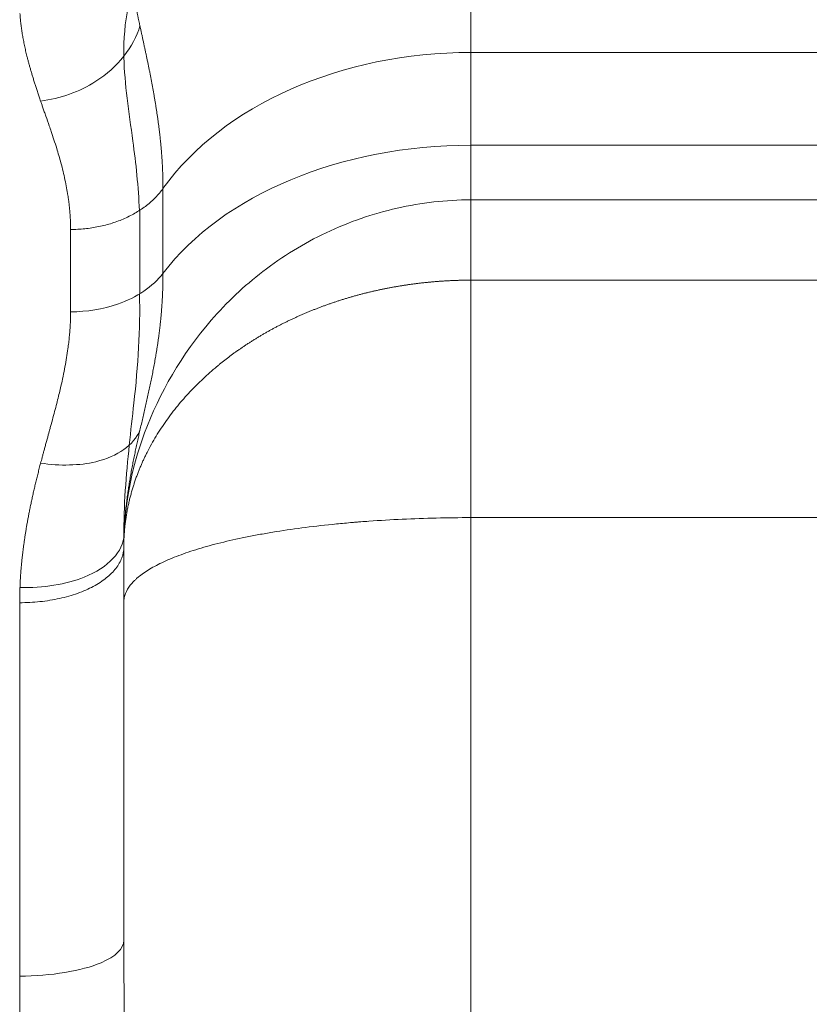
# Model space of a CAD drawing. Header units: millimetres. Extents: x 51337 to 61814, y -21781 to -12277.
# Tile 308 of 378: x 60581 to 60604, y -20690 to -20661. Entities that reach past the tile are written whole.
import ezdxf

# ---------------------------------------------------------------- set-up
doc = ezdxf.new("R2010")
doc.units = ezdxf.units.MM
doc.header["$LTSCALE"] = 0.3175
doc.layers.add('1轮廓实线层', color=7, linetype='Continuous', lineweight=18)

msp = doc.modelspace()

# ---------------------------------------------------------------- linework, layer by layer
at = {"layer": '1轮廓实线层'}
for p, q in [((60594.01597, -20662.19143), (60594.01597, -20658.55065)), ((60725.51597, -20662.19143), (60594.01597, -20662.19143)), ((60594.01597, -20662.19143), (60594.01597, -20664.86302)), ((60594.01597, -20664.86302), (60725.51597, -20664.86302)), ((60594.01597, -20666.43597), (60594.01597, -20664.86302)), ((60585.14477, -20666.11227), (60585.14477, -20668.55369)), ((60725.51597, -20666.43597), (60594.01597, -20666.43597)), ((60584.47658, -20666.73678), (60584.47658, -20669.14033)), ((60582.48341, -20669.6609), (60582.48341, -20667.28853)), ((60725.51597, -20668.74965), (60594.01597, -20668.74965)), ((60594.01597, -20668.74965), (60594.01597, -20675.58813)), ((60594.01597, -20675.58813), (60594.01597, -20739.81429)), ((60725.51597, -20675.58813), (60594.01597, -20675.58813)), ((60581.01597, -20688.79218), (60581.01597, -20678.03931)), ((60584.01597, -20678.00141), (60584.01597, -20687.98057)), ((60584.01597, -20678.01535), (60584.01597, -20687.77008))]:
    msp.add_line(p, q, dxfattribs=at)
for centre, ratio in [((60594.01597, -20669.47299), 0.72815642), ((60594.01597, -20671.71713), 0.68541099)]:
    msp.add_ellipse(centre, major_axis=(10, 0), ratio=ratio, start_param=1.57079633, end_param=2.66186402, dxfattribs=at)
for points, knots in [([(60584.02223, -20658.55065), (60584.02277, -20658.56306), (60584.02384, -20658.58788), (60584.02569, -20658.62518), (60584.0277, -20658.66253), (60584.0299, -20658.69991), (60584.03227, -20658.73734), (60584.03481, -20658.7748), (60584.03752, -20658.8123), (60584.0404, -20658.84984), (60584.04345, -20658.88742), (60584.04665, -20658.92503), (60584.05002, -20658.96268), (60584.05354, -20659.00036), (60584.05721, -20659.03808), (60584.06104, -20659.07583), (60584.06501, -20659.11361), (60584.06913, -20659.15143), (60584.07339, -20659.18927), (60584.07779, -20659.22715), (60584.08232, -20659.26505), (60584.087, -20659.30299), (60584.0918, -20659.34095), (60584.09673, -20659.37894), (60584.1018, -20659.41696), (60584.10698, -20659.455), (60584.11229, -20659.49308), (60584.11771, -20659.53118), (60584.12326, -20659.5693), (60584.12891, -20659.60745), (60584.13468, -20659.64563), (60584.14056, -20659.68383), (60584.14654, -20659.72205), (60584.15263, -20659.7603), (60584.15882, -20659.79857), (60584.16511, -20659.83687), (60584.1715, -20659.87518), (60584.17798, -20659.91352), (60584.18456, -20659.95189), (60584.19122, -20659.99027), (60584.19797, -20660.02868), (60584.20481, -20660.0671), (60584.21172, -20660.10555), (60584.21872, -20660.14402), (60584.2258, -20660.18251), (60584.23296, -20660.22103), (60584.24018, -20660.25956), (60584.24748, -20660.29811), (60584.25485, -20660.33668), (60584.26228, -20660.37528), (60584.26978, -20660.41389), (60584.27735, -20660.45252), (60584.28497, -20660.49117), (60584.29265, -20660.52985), (60584.30039, -20660.56854), (60584.30818, -20660.60725), (60584.31602, -20660.64598), (60584.32391, -20660.68473), (60584.33185, -20660.7235), (60584.33984, -20660.76229), (60584.34787, -20660.80109), (60584.35594, -20660.83992), (60584.36405, -20660.87877), (60584.3722, -20660.91763), (60584.38038, -20660.95652), (60584.3886, -20660.99542), (60584.39685, -20661.03434), (60584.40512, -20661.07328), (60584.41343, -20661.11224), (60584.42176, -20661.15122), (60584.43012, -20661.19022), (60584.43849, -20661.22924), (60584.44689, -20661.26828), (60584.45531, -20661.30734), (60584.46374, -20661.34642), (60584.47219, -20661.38551), (60584.47783, -20661.41159), (60584.48065, -20661.42464)], [0, 0, 0, 0, 0.01376088, 0.02750702, 0.04123852, 0.05495549, 0.06865804, 0.0823463, 0.09602037, 0.10968036, 0.1233264, 0.1369586, 0.15057707, 0.16418193, 0.1777733, 0.1913513, 0.20491606, 0.21846769, 0.23200632, 0.24553206, 0.25904506, 0.27254542, 0.28603329, 0.29950878, 0.31297204, 0.32642319, 0.33986236, 0.35328969, 0.36670532, 0.38010939, 0.39350203, 0.40688338, 0.42025359, 0.4336128, 0.44696115, 0.4602988, 0.47362589, 0.48694258, 0.50024901, 0.51354535, 0.52683174, 0.54010834, 0.55337532, 0.56663284, 0.57988106, 0.59312014, 0.60635026, 0.61957158, 0.63278428, 0.64598852, 0.65918449, 0.67237236, 0.68555231, 0.69872453, 0.71188919, 0.72504648, 0.73819659, 0.75133972, 0.76447604, 0.77760577, 0.79072908, 0.8038462, 0.8169573, 0.8300626, 0.84316231, 0.85625662, 0.86934576, 0.88242992, 0.89550934, 0.90858421, 0.92165477, 0.93472124, 0.94778383, 0.96084277, 0.97389829, 0.98695062, 1, 1, 1, 1]), ([(60584.01997, -20662.29582), (60584.01015, -20661.80673), (60584.04353, -20661.33416), (60584.18364, -20660.73439), (60584.22564, -20660.59026), (60584.27571, -20660.44867)], [0, 0, 0, 0, 0.75585875, 0.75585875, 1, 1, 1, 1]), ([(60581.62005, -20663.5922), (60581.613, -20663.57162), (60581.59896, -20663.53067), (60581.57826, -20663.46969), (60581.55796, -20663.40942), (60581.53807, -20663.34987), (60581.5186, -20663.29102), (60581.49953, -20663.23287), (60581.48087, -20663.17542), (60581.46262, -20663.11867), (60581.44478, -20663.06261), (60581.42735, -20663.00724), (60581.41033, -20662.95256), (60581.39372, -20662.89855), (60581.37752, -20662.84523), (60581.36173, -20662.79257), (60581.34635, -20662.74059), (60581.33138, -20662.68928), (60581.31682, -20662.63862), (60581.30267, -20662.58863), (60581.28893, -20662.53929), (60581.2756, -20662.49061), (60581.26268, -20662.44258), (60581.25016, -20662.39519), (60581.23806, -20662.34845), (60581.2235, -20662.29101), (60581.20675, -20662.22299), (60581.18815, -20662.14451), (60581.17052, -20662.06694), (60581.15383, -20661.99025), (60581.13811, -20661.91444), (60581.12334, -20661.8395), (60581.10952, -20661.76544), (60581.09667, -20661.69224), (60581.08476, -20661.6199), (60581.07382, -20661.54841), (60581.06383, -20661.47777), (60581.05479, -20661.40797), (60581.04672, -20661.339), (60581.03959, -20661.27086), (60581.03344, -20661.20355), (60581.02818, -20661.13703), (60581.02546, -20661.09307), (60581.0241, -20661.07119)], [0, 0, 0, 0, 0.02346026, 0.04669315, 0.06969876, 0.09247719, 0.11502855, 0.13735294, 0.15945047, 0.18132127, 0.20296544, 0.22438311, 0.2455744, 0.26653945, 0.28727838, 0.30779133, 0.32807845, 0.34813988, 0.36797578, 0.38758631, 0.40697162, 0.42613189, 0.44506729, 0.463778, 0.48226421, 0.50052611, 0.53203236, 0.56326715, 0.59423155, 0.62492662, 0.65535347, 0.68551323, 0.71540708, 0.7450362, 0.77440182, 0.80350522, 0.83234768, 0.86093053, 0.88925515, 0.91732294, 0.94513535, 0.97269386, 1, 1, 1, 1]), ([(60584.48065, -20661.42464), (60584.30501, -20662.03444), (60583.49046, -20663.05707), (60582.18075, -20663.52488), (60581.62005, -20663.5922)], [0, 0, 0, 0, 0.57142857, 1, 1, 1, 1]), ([(60584.48065, -20661.42464), (60584.48799, -20661.45854), (60584.50266, -20661.52629), (60584.52474, -20661.62807), (60584.5468, -20661.72987), (60584.56884, -20661.83171), (60584.59082, -20661.93359), (60584.6127, -20662.03552), (60584.63447, -20662.1375), (60584.65609, -20662.23954), (60584.67753, -20662.34164), (60584.69878, -20662.44381), (60584.7198, -20662.54606), (60584.74058, -20662.64839), (60584.76108, -20662.7508), (60584.78129, -20662.8533), (60584.80117, -20662.95589), (60584.82072, -20663.05858), (60584.83991, -20663.16136), (60584.85871, -20663.26425), (60584.87712, -20663.36724), (60584.8951, -20663.47034), (60584.91265, -20663.57355), (60584.93004, -20663.67865), (60584.94719, -20663.78545), (60584.96403, -20663.89379), (60584.98022, -20664.00175), (60584.99573, -20664.10933), (60585.01057, -20664.21658), (60585.02469, -20664.32351), (60585.0381, -20664.43015), (60585.05077, -20664.53652), (60585.06269, -20664.64264), (60585.07384, -20664.74854), (60585.08422, -20664.85422), (60585.09381, -20664.95972), (60585.1026, -20665.06505), (60585.11058, -20665.17022), (60585.11775, -20665.27527), (60585.12409, -20665.38019), (60585.1296, -20665.48501), (60585.13427, -20665.58974), (60585.1381, -20665.69439), (60585.14108, -20665.79898), (60585.1432, -20665.90352), (60585.14453, -20666.00804), (60585.14469, -20666.07749), (60585.14477, -20666.11227)], [0, 0, 0, 0, 0.02167755, 0.04332609, 0.06494855, 0.08654791, 0.10812725, 0.12968972, 0.15123854, 0.17277699, 0.19430845, 0.21583635, 0.23736419, 0.25889556, 0.28043409, 0.3019835, 0.32354756, 0.34513013, 0.3667351, 0.38836645, 0.41002821, 0.43172446, 0.45345936, 0.47523711, 0.49818892, 0.52108267, 0.54392455, 0.56672084, 0.5894779, 0.61220215, 0.6349001, 0.6575783, 0.68024337, 0.70290199, 0.72556091, 0.7482269, 0.7709068, 0.79360749, 0.81633588, 0.83909892, 0.8619036, 0.88475692, 0.90766592, 0.93063765, 0.95367919, 0.97679761, 1, 1, 1, 1]), ([(60584.46538, -20666.74399), (60584.43815, -20666.0569), (60584.36416, -20665.38998), (60584.16308, -20663.90565), (60584.03645, -20663.09993), (60584.01796, -20662.32275), (60584.01771, -20662.31085), (60584.01748, -20662.29896)], [0, 0, 0, 0, 0.43179574, 0.43179574, 0.99129526, 0.99129526, 1, 1, 1, 1]), ([(60582.48341, -20667.28853), (60582.48339, -20667.27646), (60582.48334, -20667.25228), (60582.48299, -20667.21598), (60582.48241, -20667.17957), (60582.48161, -20667.14306), (60582.48057, -20667.10643), (60582.4793, -20667.0697), (60582.47781, -20667.03285), (60582.47608, -20666.99591), (60582.47412, -20666.95885), (60582.47193, -20666.92169), (60582.46951, -20666.88443), (60582.46687, -20666.84705), (60582.46399, -20666.80958), (60582.46088, -20666.772), (60582.45754, -20666.73432), (60582.45397, -20666.69653), (60582.45017, -20666.65865), (60582.44614, -20666.62066), (60582.44188, -20666.58257), (60582.43739, -20666.54437), (60582.43267, -20666.50608), (60582.42772, -20666.46769), (60582.42254, -20666.4292), (60582.41713, -20666.39061), (60582.41148, -20666.35193), (60582.39613, -20666.25053), (60582.36778, -20666.0843), (60582.32113, -20665.85196), (60582.26629, -20665.61311), (60582.1889, -20665.31157), (60582.07567, -20664.92619), (60581.96019, -20664.5725), (60581.85423, -20664.26434), (60581.78826, -20664.07484), (60581.72746, -20663.90125), (60581.68731, -20663.78626), (60581.65194, -20663.68471), (60581.63019, -20663.62159), (60581.62005, -20663.5922)], [0, 0, 0, 0, 0.00912059, 0.01827833, 0.02747338, 0.03670591, 0.04597608, 0.05528407, 0.06463003, 0.07401412, 0.08343651, 0.09289734, 0.10239678, 0.11193498, 0.12151208, 0.13112824, 0.1407836, 0.15047831, 0.16021251, 0.16998635, 0.17979997, 0.18965349, 0.19954707, 0.20948083, 0.21945491, 0.22946944, 0.23952456, 0.24962038, 0.3086545, 0.37001903, 0.43373427, 0.49981838, 0.61384914, 0.74998421, 0.79559706, 0.8749871, 0.9118883, 0.94502413, 0.97439466, 1, 1, 1, 1]), ([(60585.14477, -20666.11227), (60585.08183, -20666.20037), (60585.01062, -20666.28534), (60584.85299, -20666.44744), (60584.76658, -20666.52457), (60584.58016, -20666.66955), (60584.48014, -20666.73741), (60584.26838, -20666.8626), (60584.15662, -20666.91992), (60583.92345, -20667.02298), (60583.80203, -20667.06871), (60583.55178, -20667.14773), (60583.42294, -20667.18101), (60583.16026, -20667.23452), (60583.02641, -20667.25474), (60582.75618, -20667.28174), (60582.61979, -20667.28853), (60582.48341, -20667.28853)], [0, 0, 0, 0, 0.125, 0.125, 0.25, 0.25, 0.375, 0.375, 0.5, 0.5, 0.625, 0.625, 0.75, 0.75, 0.875, 0.875, 1, 1, 1, 1]), ([(60594.01597, -20666.43597), (60593.29264, -20666.4389), (60591.87728, -20666.59752), (60589.81761, -20667.30717), (60587.9953, -20668.43207), (60586.03047, -20670.28244), (60584.42139, -20673.08177), (60584.01823, -20675.30452), (60584.01597, -20676.43597)], [0, 0, 0, 0, 0.13308741, 0.26714411, 0.3994373, 0.52768785, 0.77037371, 1, 1, 1, 1]), ([(60594.01597, -20666.43594), (60594.01597, -20666.43599), (60594.01597, -20666.4491), (60594.01597, -20666.50142), (60594.01597, -20666.54061), (60594.01597, -20666.64443), (60594.01597, -20666.70906), (60594.01597, -20666.86275), (60594.01597, -20666.95181), (60594.01597, -20667.15296), (60594.01597, -20667.26504), (60594.01597, -20667.51047), (60594.01597, -20667.64382), (60594.01597, -20667.92969), (60594.01597, -20668.08221), (60594.01597, -20668.40402), (60594.01597, -20668.57331), (60594.01597, -20668.74965)], [0, 0, 0, 0, 0.125, 0.125, 0.25, 0.25, 0.375, 0.375, 0.5, 0.5, 0.625, 0.625, 0.75, 0.75, 0.875, 0.875, 1, 1, 1, 1]), ([(60585.14477, -20668.55369), (60584.85702, -20668.93279), (60584.04269, -20669.48327), (60582.95101, -20669.6609), (60582.48341, -20669.6609)], [0, 0, 0, 0, 0.57142857, 1, 1, 1, 1]), ([(60594.01597, -20668.74965), (60593.99963, -20668.74967), (60593.96693, -20668.74971), (60593.91787, -20668.75), (60593.86879, -20668.75048), (60593.81969, -20668.75115), (60593.77056, -20668.75202), (60593.72142, -20668.75307), (60593.67226, -20668.75432), (60593.62309, -20668.75576), (60593.57389, -20668.7574), (60593.52469, -20668.75922), (60593.47547, -20668.76124), (60593.42624, -20668.76346), (60593.377, -20668.76587), (60593.32775, -20668.76847), (60593.2785, -20668.77126), (60593.22923, -20668.77425), (60593.17996, -20668.77743), (60593.13069, -20668.78081), (60593.08141, -20668.78438), (60593.03214, -20668.78815), (60592.98286, -20668.79211), (60592.93358, -20668.79626), (60592.8843, -20668.80061), (60592.83503, -20668.80515), (60592.78576, -20668.80989), (60592.7365, -20668.81483), (60592.68725, -20668.81996), (60592.638, -20668.82528), (60592.58876, -20668.8308), (60592.53954, -20668.83652), (60592.49032, -20668.84243), (60592.44112, -20668.84853), (60592.39193, -20668.85484), (60592.34276, -20668.86133), (60592.29361, -20668.86803), (60592.24447, -20668.87491), (60592.19536, -20668.882), (60592.14626, -20668.88928), (60592.09719, -20668.89675), (60592.04815, -20668.90443), (60591.99912, -20668.91229), (60591.95012, -20668.92036), (60591.90116, -20668.92861), (60591.85222, -20668.93707), (60591.8033, -20668.94572), (60591.75443, -20668.95457), (60591.70558, -20668.96361), (60591.65677, -20668.97285), (60591.60799, -20668.98228), (60591.55925, -20668.99191), (60591.51055, -20669.00174), (60591.46189, -20669.01176), (60591.41327, -20669.02197), (60591.36469, -20669.03239), (60591.31615, -20669.04299), (60591.26766, -20669.0538), (60591.21921, -20669.0648), (60591.17082, -20669.07599), (60591.12247, -20669.08738), (60591.07417, -20669.09896), (60591.02592, -20669.11074), (60590.97772, -20669.12272), (60590.92958, -20669.13489), (60590.8815, -20669.14725), (60590.83347, -20669.15981), (60590.7855, -20669.17257), (60590.73759, -20669.18552), (60590.68974, -20669.19866), (60590.64195, -20669.212), (60590.59422, -20669.22553), (60590.54656, -20669.23926), (60590.49897, -20669.25318), (60590.45144, -20669.26729), (60590.40399, -20669.2816), (60590.3566, -20669.2961), (60590.30929, -20669.31079), (60590.26204, -20669.32568), (60590.21488, -20669.34076), (60590.16778, -20669.35604), (60590.12077, -20669.3715), (60590.07383, -20669.38716), (60590.02698, -20669.40301), (60589.9802, -20669.41906), (60589.93351, -20669.43529), (60589.8869, -20669.45172), (60589.84038, -20669.46834), (60589.79394, -20669.48515), (60589.7476, -20669.50215), (60589.70134, -20669.51934), (60589.65517, -20669.53672), (60589.60909, -20669.5543), (60589.56311, -20669.57206), (60589.51723, -20669.59001), (60589.47144, -20669.60816), (60589.42574, -20669.62649), (60589.38015, -20669.64501), (60589.33466, -20669.66372), (60589.28927, -20669.68262), (60589.24398, -20669.70171), (60589.1988, -20669.72098), (60589.15372, -20669.74045), (60589.10875, -20669.7601), (60589.06389, -20669.77994), (60589.01914, -20669.79996), (60588.9745, -20669.82017), (60588.92998, -20669.84057), (60588.88557, -20669.86116), (60588.84127, -20669.88193), (60588.79709, -20669.90288), (60588.75303, -20669.92402), (60588.70909, -20669.94535), (60588.66527, -20669.96686), (60588.62158, -20669.98855), (60588.578, -20670.01043), (60588.53456, -20670.03249), (60588.49124, -20670.05473), (60588.44805, -20670.07715), (60588.40498, -20670.09976), (60588.36205, -20670.12255), (60588.31925, -20670.14552), (60588.27659, -20670.16867), (60588.23406, -20670.19201), (60588.19166, -20670.21552), (60588.14941, -20670.23921), (60588.10729, -20670.26308), (60588.06531, -20670.28713), (60588.02348, -20670.31136), (60587.98179, -20670.33577), (60587.94024, -20670.36036), (60587.89884, -20670.38512), (60587.85759, -20670.41006), (60587.81648, -20670.43517), (60587.77553, -20670.46046), (60587.73472, -20670.48593), (60587.69407, -20670.51157), (60587.65358, -20670.53739), (60587.61324, -20670.56338), (60587.57305, -20670.58954), (60587.53303, -20670.61588), (60587.49316, -20670.64239), (60587.45346, -20670.66907), (60587.41392, -20670.69593), (60587.37454, -20670.72295), (60587.33532, -20670.75014), (60587.29627, -20670.77751), (60587.25739, -20670.80504), (60587.21868, -20670.83275), (60587.18014, -20670.86062), (60587.14177, -20670.88866), (60587.10358, -20670.91687), (60587.06556, -20670.94524), (60587.02771, -20670.97378), (60586.99004, -20671.00249), (60586.95255, -20671.03136), (60586.91524, -20671.06039), (60586.87811, -20671.08959), (60586.84116, -20671.11895), (60586.8044, -20671.14848), (60586.76782, -20671.17817), (60586.73143, -20671.20802), (60586.57008, -20671.34176), (60586.29061, -20671.58903), (60585.91376, -20671.9657), (60585.56019, -20672.36759), (60585.23346, -20672.79401), (60584.93722, -20673.24406), (60584.75583, -20673.5712), (60584.66045, -20673.76224), (60584.63706, -20673.81004), (60584.61388, -20673.85837), (60584.59093, -20673.90726), (60584.56821, -20673.95669), (60584.54575, -20674.00667), (60584.52354, -20674.0572), (60584.50161, -20674.10827), (60584.47997, -20674.15988), (60584.45863, -20674.21204), (60584.4376, -20674.26474), (60584.41691, -20674.31798), (60584.39656, -20674.37176), (60584.37656, -20674.42608), (60584.35694, -20674.48094), (60584.3377, -20674.53634), (60584.31887, -20674.59227), (60584.30044, -20674.64873), (60584.28245, -20674.70573), (60584.2649, -20674.76326), (60584.24782, -20674.82131), (60584.2312, -20674.87989), (60584.21508, -20674.939), (60584.19946, -20674.99862), (60584.18436, -20675.05877), (60584.1698, -20675.11943), (60584.15578, -20675.1806), (60584.14234, -20675.24229), (60584.12948, -20675.30449), (60584.11721, -20675.36719), (60584.10556, -20675.43039), (60584.09455, -20675.49409), (60584.08418, -20675.55829), (60584.07447, -20675.62298), (60584.06545, -20675.68816), (60584.05712, -20675.75382), (60584.0495, -20675.81996), (60584.04261, -20675.88658), (60584.03648, -20675.95367), (60584.0311, -20676.02123), (60584.0265, -20676.08925), (60584.02271, -20676.15772), (60584.01972, -20676.22666), (60584.01758, -20676.29604), (60584.01623, -20676.36586), (60584.01606, -20676.41255), (60584.01597, -20676.43597)], [0, 0, 0, 0, 0.00305796, 0.00611748, 0.00917855, 0.01224118, 0.01530539, 0.01837118, 0.02143855, 0.02450751, 0.02757807, 0.03065024, 0.03372402, 0.03679942, 0.03987644, 0.0429551, 0.0460354, 0.04911734, 0.05220094, 0.0552862, 0.05837312, 0.06146172, 0.064552, 0.06764396, 0.07073762, 0.07383298, 0.07693004, 0.08002882, 0.08312932, 0.08623154, 0.0893355, 0.0924412, 0.09554864, 0.09865784, 0.10176879, 0.10488151, 0.107996, 0.11111228, 0.11423033, 0.11735018, 0.12047182, 0.12359527, 0.12672053, 0.1298476, 0.1329765, 0.13610722, 0.13923978, 0.14237419, 0.14551043, 0.14864854, 0.1517885, 0.15493033, 0.15807403, 0.16121961, 0.16436707, 0.16751642, 0.17066767, 0.17382082, 0.17697588, 0.18013285, 0.18329174, 0.18645255, 0.1896153, 0.19277999, 0.19594661, 0.19911519, 0.20228572, 0.20545821, 0.20863266, 0.21180909, 0.21498749, 0.21816788, 0.22135025, 0.22453462, 0.22772098, 0.23090935, 0.23409973, 0.23729213, 0.24048654, 0.24368298, 0.24688146, 0.25008196, 0.25328451, 0.25648911, 0.25969576, 0.26290447, 0.26611523, 0.26932807, 0.27254298, 0.27575996, 0.27897903, 0.28220018, 0.28542343, 0.28864877, 0.29187622, 0.29510577, 0.29833743, 0.30157121, 0.30480711, 0.30804514, 0.3112853, 0.31452759, 0.31777202, 0.3210186, 0.32426732, 0.3275182, 0.33077123, 0.33402643, 0.33728379, 0.34054332, 0.34380503, 0.34706892, 0.35033499, 0.35360325, 0.3568737, 0.36014635, 0.36342119, 0.36669824, 0.3699775, 0.37325897, 0.37654266, 0.37982856, 0.38311669, 0.38640705, 0.38969964, 0.39299446, 0.39629152, 0.39959083, 0.40289238, 0.40619618, 0.40950224, 0.41281055, 0.41612112, 0.41943395, 0.42274906, 0.42606643, 0.42938608, 0.43270801, 0.43603221, 0.4393587, 0.44268748, 0.44601855, 0.44935191, 0.45268757, 0.45602553, 0.45936579, 0.46270835, 0.46605323, 0.46940041, 0.47274992, 0.47610173, 0.47945587, 0.48281233, 0.48617112, 0.48953223, 0.49289568, 0.49626146, 0.49962957, 0.50300003, 0.50637282, 0.50974796, 0.51312545, 0.51650528, 0.55493404, 0.59433759, 0.63471683, 0.67607175, 0.71840151, 0.76170449, 0.7659824, 0.77030057, 0.77465901, 0.7790577, 0.78349663, 0.7879758, 0.79249519, 0.79705479, 0.8016546, 0.8062946, 0.81097478, 0.81569514, 0.82045566, 0.82525633, 0.83009714, 0.83497807, 0.83989912, 0.84486028, 0.84986152, 0.85490285, 0.85998424, 0.86510568, 0.87026717, 0.87546868, 0.8807102, 0.88599173, 0.89131324, 0.89667472, 0.90207616, 0.90751755, 0.91299886, 0.91852009, 0.92408123, 0.92968224, 0.93532313, 0.94100387, 0.94672446, 0.95248487, 0.95828509, 0.9641251, 0.9700049, 0.97592445, 0.98188376, 0.9878828, 0.99392155, 1, 1, 1, 1]), ([(60585.14477, -20668.55369), (60585.14475, -20668.57217), (60585.14471, -20668.60907), (60585.14438, -20668.66425), (60585.14385, -20668.71924), (60585.1431, -20668.77404), (60585.14214, -20668.82864), (60585.14097, -20668.88306), (60585.13958, -20668.93731), (60585.13798, -20668.99138), (60585.13617, -20669.04529), (60585.13415, -20669.09904), (60585.13192, -20669.15264), (60585.12948, -20669.20608), (60585.12683, -20669.25938), (60585.12397, -20669.31254), (60585.1209, -20669.36557), (60585.11762, -20669.41847), (60585.11414, -20669.47125), (60585.11046, -20669.52391), (60585.10656, -20669.57645), (60585.10247, -20669.62889), (60585.09817, -20669.68122), (60585.09368, -20669.73346), (60585.08898, -20669.7856), (60585.08408, -20669.83766), (60585.07899, -20669.88963), (60585.0737, -20669.94152), (60585.06822, -20669.99334), (60585.06254, -20670.04509), (60585.05667, -20670.09678), (60585.05062, -20670.1484), (60585.04437, -20670.19997), (60585.03794, -20670.25149), (60585.03133, -20670.30296), (60585.02453, -20670.35439), (60585.01756, -20670.40578), (60585.0104, -20670.45714), (60585.00307, -20670.50846), (60584.99557, -20670.55977), (60584.98789, -20670.61105), (60584.98004, -20670.66231), (60584.97203, -20670.71357), (60584.96385, -20670.76481), (60584.95551, -20670.81605), (60584.94701, -20670.86729), (60584.93835, -20670.91853), (60584.92227, -20671.01203), (60584.89812, -20671.14729), (60584.86491, -20671.32377), (60584.83035, -20671.4993), (60584.79455, -20671.67412), (60584.75763, -20671.84847), (60584.71974, -20672.02255), (60584.68101, -20672.19661), (60584.64161, -20672.37083), (60584.60169, -20672.54543), (60584.56143, -20672.72063), (60584.52097, -20672.89654), (60584.4941, -20673.01443), (60584.48065, -20673.07344)], [0, 0, 0, 0, 0.01161638, 0.02321077, 0.03478407, 0.04633717, 0.05787094, 0.06938628, 0.08088408, 0.09236521, 0.10383056, 0.11528102, 0.12671746, 0.13814077, 0.14955183, 0.16095152, 0.1723407, 0.18372026, 0.19509107, 0.206454, 0.21780991, 0.22915968, 0.24050417, 0.25184424, 0.26318075, 0.27451455, 0.2858465, 0.29717745, 0.30850825, 0.31983974, 0.33117277, 0.34250816, 0.35384676, 0.36518939, 0.37653688, 0.38789006, 0.39924974, 0.41061674, 0.42199187, 0.43337594, 0.44476974, 0.45617407, 0.46758974, 0.47901751, 0.49045819, 0.50191254, 0.51338135, 0.52486537, 0.5647743, 0.60454701, 0.6442088, 0.68378433, 0.72329753, 0.76277165, 0.80222916, 0.8416918, 0.88118048, 0.92071534, 0.96031569, 1, 1, 1, 1]), ([(60584.1733, -20673.49979), (60584.2164, -20673.09157), (60584.2631, -20672.68849), (60584.42364, -20671.20491), (60584.49775, -20670.15665), (60584.46831, -20669.14536)], [0, 0, 0, 0, 0.26809126, 0.26809126, 1, 1, 1, 1]), ([(60581.62005, -20674.01671), (60581.62663, -20673.9917), (60581.64046, -20673.93917), (60581.6624, -20673.85678), (60581.68647, -20673.76702), (60581.71268, -20673.66994), (60581.74103, -20673.56558), (60581.78376, -20673.40929), (60581.834, -20673.22637), (60581.88474, -20673.04178), (60581.93553, -20672.85674), (60581.99012, -20672.65453), (60582.05237, -20672.41881), (60582.10851, -20672.19997), (60582.1586, -20671.99782), (60582.21185, -20671.77307), (60582.2668, -20671.52379), (60582.32172, -20671.24816), (60582.36841, -20670.98299), (60582.39888, -20670.78109), (60582.41769, -20670.639), (60582.42821, -20670.55341), (60582.43781, -20670.46857), (60582.4465, -20670.38449), (60582.45428, -20670.30115), (60582.46114, -20670.21856), (60582.46709, -20670.13672), (60582.47212, -20670.05561), (60582.47623, -20669.97524), (60582.47944, -20669.8956), (60582.48172, -20669.8167), (60582.48314, -20669.73851), (60582.48332, -20669.6867), (60582.48341, -20669.6609)], [0, 0, 0, 0, 0.0166586, 0.03498971, 0.05499337, 0.07666961, 0.10001844, 0.12503989, 0.18178384, 0.22346464, 0.2500823, 0.30746786, 0.36116062, 0.41116248, 0.45747581, 0.50010357, 0.56597879, 0.62961073, 0.69101846, 0.75022318, 0.77032905, 0.79028214, 0.81008349, 0.82973417, 0.84923528, 0.86858794, 0.88779331, 0.90685255, 0.92576687, 0.94453751, 0.96316571, 0.98165277, 1, 1, 1, 1]), ([(60581.62005, -20674.01671), (60582.18075, -20674.10486), (60583.49046, -20674.07361), (60584.30501, -20673.4954), (60584.48065, -20673.07344)], [0, 0, 0, 0, 0.42857143, 1, 1, 1, 1]), ([(60584.48065, -20673.07344), (60584.47461, -20673.10007), (60584.46252, -20673.15335), (60584.44448, -20673.23349), (60584.42651, -20673.31384), (60584.40866, -20673.39443), (60584.39093, -20673.47526), (60584.37334, -20673.55636), (60584.35591, -20673.63773), (60584.33866, -20673.71941), (60584.32162, -20673.80139), (60584.30479, -20673.8837), (60584.28821, -20673.96635), (60584.27189, -20674.04935), (60584.25586, -20674.13271), (60584.24013, -20674.21646), (60584.22473, -20674.3006), (60584.20968, -20674.38514), (60584.19501, -20674.4701), (60584.18072, -20674.55549), (60584.16686, -20674.64132), (60584.15344, -20674.7276), (60584.14049, -20674.81434), (60584.12802, -20674.90156), (60584.11607, -20674.98926), (60584.10466, -20675.07745), (60584.09381, -20675.16614), (60584.08356, -20675.25534), (60584.07392, -20675.34506), (60584.06491, -20675.43531), (60584.05658, -20675.52609), (60584.04894, -20675.61741), (60584.04202, -20675.70928), (60584.03584, -20675.8017), (60584.03046, -20675.89469), (60584.02581, -20675.98822), (60584.02342, -20676.05094), (60584.02223, -20676.08234)], [0, 0, 0, 0, 0.02796661, 0.055948, 0.08394644, 0.11196413, 0.14000321, 0.1680658, 0.19615394, 0.22426967, 0.25241493, 0.28059166, 0.30880172, 0.33704694, 0.36532911, 0.39364997, 0.42201122, 0.45041452, 0.47886148, 0.50735368, 0.53589265, 0.5644799, 0.59311689, 0.62180504, 0.65054574, 0.67934036, 0.70819023, 0.73709664, 0.76606086, 0.79508413, 0.82416768, 0.85331269, 0.88252033, 0.91179176, 0.9411281, 0.97053048, 1, 1, 1, 1]), ([(60581.0241, -20677.60318), (60581.02474, -20677.58677), (60581.02601, -20677.5539), (60581.02819, -20677.50452), (60581.03058, -20677.45496), (60581.0332, -20677.40521), (60581.03605, -20677.35529), (60581.03912, -20677.30519), (60581.04242, -20677.25491), (60581.04595, -20677.20445), (60581.0497, -20677.15382), (60581.05367, -20677.103), (60581.05787, -20677.05201), (60581.0623, -20677.00084), (60581.06695, -20676.9495), (60581.07183, -20676.89798), (60581.07693, -20676.84628), (60581.08226, -20676.79442), (60581.08782, -20676.74237), (60581.0936, -20676.69016), (60581.0996, -20676.63777), (60581.10584, -20676.58521), (60581.11229, -20676.53248), (60581.11898, -20676.47958), (60581.12588, -20676.4265), (60581.13302, -20676.37326), (60581.14038, -20676.31985), (60581.14796, -20676.26627), (60581.15577, -20676.21252), (60581.16381, -20676.15861), (60581.17207, -20676.10452), (60581.18056, -20676.05027), (60581.18927, -20675.99586), (60581.19821, -20675.94128), (60581.20738, -20675.88653), (60581.21677, -20675.83162), (60581.23024, -20675.75443), (60581.24832, -20675.65424), (60581.27164, -20675.53041), (60581.29634, -20675.40421), (60581.32245, -20675.27566), (60581.34995, -20675.14478), (60581.37884, -20675.01157), (60581.40913, -20674.87606), (60581.44081, -20674.73827), (60581.47389, -20674.59821), (60581.50837, -20674.45591), (60581.54425, -20674.31139), (60581.58148, -20674.16463), (60581.60712, -20674.06631), (60581.62005, -20674.01671)], [0, 0, 0, 0, 0.01322702, 0.02651367, 0.03986013, 0.05326657, 0.06673316, 0.08026008, 0.09384749, 0.10749557, 0.12120448, 0.13497438, 0.14880543, 0.1626978, 0.17665163, 0.19066708, 0.20474431, 0.21888346, 0.23308468, 0.24734813, 0.26167394, 0.27606225, 0.29051322, 0.30502697, 0.31960364, 0.33424338, 0.3489463, 0.36371256, 0.37854227, 0.39343556, 0.40839256, 0.4234134, 0.4384982, 0.45364708, 0.46886017, 0.48413758, 0.49947943, 0.53337775, 0.56803958, 0.60346609, 0.63965838, 0.67661748, 0.71434434, 0.75283988, 0.79210496, 0.83214037, 0.87294689, 0.91452522, 0.95687604, 1, 1, 1, 1]), ([(60594.01597, -20675.58813), (60593.68092, -20675.58813), (60593.34881, -20675.59205), (60592.69029, -20675.60745), (60592.36388, -20675.61894), (60591.7167, -20675.64945), (60591.39593, -20675.66847), (60590.99859, -20675.69708), (60590.9193, -20675.70305), (60590.80064, -20675.71236), (60590.76111, -20675.71553), (60590.68233, -20675.72198), (60590.48605, -20675.73836), (60590.29302, -20675.75611), (60589.83589, -20675.80124), (60589.53929, -20675.83474), (60588.96205, -20675.90847), (60588.68141, -20675.94869), (60588.27255, -20676.01418), (60588.13828, -20676.03687), (60587.93995, -20676.07222), (60587.87427, -20676.08424), (60587.74458, -20676.1086), (60587.68051, -20676.12095), (60587.36409, -20676.18355), (60587.12332, -20676.23632), (60586.66575, -20676.34715), (60586.44896, -20676.40521), (60586.03928, -20676.52671), (60585.84637, -20676.59014), (60585.48515, -20676.72258), (60585.31971, -20676.79052), (60585.01793, -20676.92981), (60584.74527, -20677.07249), (60584.53009, -20677.22202), (60584.41384, -20677.31769), (60584.38033, -20677.34656), (60584.3489, -20677.37568), (60584.32841, -20677.39515), (60584.31839, -20677.40492), (60584.26956, -20677.45379), (60584.23447, -20677.49308), (60584.14094, -20677.61151), (60584.09422, -20677.69122), (60584.04735, -20677.81194), (60584.0356, -20677.85236), (60584.02384, -20677.9133), (60584.01941, -20677.94384), (60584.01683, -20677.9796), (60584.01619, -20677.99752), (60584.01605, -20678.0052), (60584.016, -20678.00904), (60584.01599, -20678.0103), (60584.01598, -20678.01282), (60584.01597, -20678.01409), (60584.01597, -20678.01535)], [0, 0, 0, 0, 0.0625, 0.0625, 0.125, 0.125, 0.1875, 0.1875, 0.203125, 0.203125, 0.2109375, 0.2109375, 0.21875, 0.25, 0.25, 0.3125, 0.3125, 0.375, 0.375, 0.40625, 0.40625, 0.421875, 0.421875, 0.4375, 0.4375, 0.5, 0.5, 0.5625, 0.5625, 0.625, 0.625, 0.6875, 0.6875, 0.75, 0.8125, 0.8125, 0.828125, 0.8359375, 0.8359375, 0.84375, 0.84375, 0.875, 0.875, 0.9375, 0.9375, 0.96875, 0.96875, 0.984375, 0.9921875, 0.99609375, 0.99804687, 0.99804687, 0.99902344, 0.99902344, 1, 1, 1, 1]), ([(60581.0241, -20677.60318), (60581.68879, -20677.61978), (60583.24213, -20677.36862), (60584.00523, -20676.56266), (60584.02223, -20676.08234)], [0, 0, 0, 0, 0.42857143, 1, 1, 1, 1]), ([(60584.01597, -20676.43597), (60584.01597, -20676.5409), (60583.99664, -20676.64584), (60583.92002, -20676.85168), (60583.86275, -20676.95259), (60583.71247, -20677.14649), (60583.61947, -20677.23948), (60583.4013, -20677.41399), (60583.27613, -20677.4955), (60582.99845, -20677.6439), (60582.84594, -20677.7108), (60582.51943, -20677.8274), (60582.34543, -20677.87711), (60581.98262, -20677.95742), (60581.79382, -20677.98803), (60581.40867, -20678.02898), (60581.21232, -20678.03931), (60581.01597, -20678.03931)], [0, 0, 0, 0, 0.125, 0.125, 0.25, 0.25, 0.375, 0.375, 0.5, 0.5, 0.625, 0.625, 0.75, 0.75, 0.875, 0.875, 1, 1, 1, 1]), ([(60584.01597, -20687.77008), (60584.01597, -20687.99944), (60583.46743, -20688.53547), (60581.91357, -20688.79218), (60581.01597, -20688.79218)], [0, 0, 0, 0, 0.42857143, 1, 1, 1, 1]), ([(60584.01597, -20687.77008), (60584.01599, -20687.81058), (60584.01601, -20687.89158), (60584.01618, -20688.01315), (60584.01646, -20688.13473), (60584.01685, -20688.25635), (60584.01735, -20688.378), (60584.01795, -20688.49969), (60584.01865, -20688.6214), (60584.01945, -20688.74314), (60584.02035, -20688.86491), (60584.02134, -20688.98671), (60584.02243, -20689.10854), (60584.02361, -20689.23041), (60584.02489, -20689.3523), (60584.02625, -20689.47422), (60584.02769, -20689.59618), (60584.02922, -20689.71816), (60584.03083, -20689.84017), (60584.03252, -20689.96222), (60584.03429, -20690.08429), (60584.03614, -20690.2064), (60584.03806, -20690.32854), (60584.04005, -20690.4507), (60584.04212, -20690.5729), (60584.04425, -20690.69512), (60584.04645, -20690.81738), (60584.04871, -20690.93967), (60584.05104, -20691.06199), (60584.05343, -20691.18434), (60584.05588, -20691.30671), (60584.05839, -20691.42912), (60584.06095, -20691.55156), (60584.06357, -20691.67403), (60584.06624, -20691.79653), (60584.06897, -20691.91906), (60584.07174, -20692.04162), (60584.07456, -20692.16421), (60584.07742, -20692.28684), (60584.08033, -20692.40949), (60584.08328, -20692.53217), (60584.08628, -20692.65488), (60584.08931, -20692.77762), (60584.09238, -20692.9004), (60584.09549, -20693.0232), (60584.09863, -20693.14603), (60584.1018, -20693.2689), (60584.10501, -20693.39179), (60584.10825, -20693.51472), (60584.11151, -20693.63767), (60584.1148, -20693.76066), (60584.11812, -20693.88368), (60584.12146, -20694.00672), (60584.12482, -20694.1298), (60584.12821, -20694.25291), (60584.13161, -20694.37604), (60584.13503, -20694.49921), (60584.13847, -20694.62241), (60584.14193, -20694.74564), (60584.1454, -20694.8689), (60584.14888, -20694.99218), (60584.15237, -20695.1155), (60584.15587, -20695.23885), (60584.15938, -20695.36223), (60584.1629, -20695.48564), (60584.16642, -20695.60909), (60584.16995, -20695.73256), (60584.17348, -20695.85606), (60584.17701, -20695.97959), (60584.18055, -20696.10315), (60584.18408, -20696.22674), (60584.18761, -20696.35037), (60584.19114, -20696.47402), (60584.19467, -20696.5977), (60584.19819, -20696.72142), (60584.2017, -20696.84516), (60584.20521, -20696.96894), (60584.20871, -20697.09274), (60584.2122, -20697.21658), (60584.21567, -20697.34044), (60584.21914, -20697.46434), (60584.22259, -20697.58827), (60584.22603, -20697.71222), (60584.22945, -20697.83621), (60584.23286, -20697.96023), (60584.23625, -20698.08428), (60584.23962, -20698.20835), (60584.24297, -20698.33246), (60584.2463, -20698.4566), (60584.24961, -20698.58077), (60584.2529, -20698.70497), (60584.25616, -20698.8292), (60584.2594, -20698.95346), (60584.26262, -20699.07775), (60584.26581, -20699.20207), (60584.26897, -20699.32642), (60584.27211, -20699.4508), (60584.27521, -20699.57522), (60584.27829, -20699.69966), (60584.28134, -20699.82413), (60584.28435, -20699.94863), (60584.28734, -20700.07317), (60584.29029, -20700.19773), (60584.29321, -20700.32233), (60584.29609, -20700.44695), (60584.29894, -20700.57161), (60584.30175, -20700.69629), (60584.30453, -20700.82101), (60584.30727, -20700.94575), (60584.30997, -20701.07053), (60584.31263, -20701.19533), (60584.31525, -20701.32017), (60584.31784, -20701.44504), (60584.32038, -20701.56994), (60584.32288, -20701.69486), (60584.32534, -20701.81982), (60584.32776, -20701.94481), (60584.33013, -20702.06983), (60584.33246, -20702.19488), (60584.33475, -20702.31996), (60584.33699, -20702.44507), (60584.33919, -20702.57021), (60584.34134, -20702.69538), (60584.34344, -20702.82058), (60584.3455, -20702.94581), (60584.3475, -20703.07108), (60584.34947, -20703.19637), (60584.35138, -20703.32169), (60584.35324, -20703.44704), (60584.35506, -20703.57243), (60584.35682, -20703.69784), (60584.35854, -20703.82328), (60584.3602, -20703.94876), (60584.36182, -20704.07426), (60584.36338, -20704.1998), (60584.36489, -20704.32536), (60584.36635, -20704.45096), (60584.36775, -20704.57658), (60584.36911, -20704.70224), (60584.37041, -20704.82793), (60584.37166, -20704.95364), (60584.37285, -20705.07939), (60584.37399, -20705.20517), (60584.37508, -20705.33098), (60584.37611, -20705.45682), (60584.37708, -20705.58269), (60584.37801, -20705.70858), (60584.37887, -20705.83451), (60584.37968, -20705.96047), (60584.38044, -20706.08646), (60584.38114, -20706.21248), (60584.38179, -20706.33854), (60584.38238, -20706.46462), (60584.38291, -20706.59073), (60584.38339, -20706.71687), (60584.38381, -20706.84304), (60584.38417, -20706.96925), (60584.38448, -20707.09548), (60584.38473, -20707.22174), (60584.38492, -20707.34804), (60584.38506, -20707.47436), (60584.38514, -20707.60071), (60584.38518, -20707.7644), (60584.38509, -20707.96538), (60584.38477, -20708.2036), (60584.38426, -20708.44173), (60584.38355, -20708.67976), (60584.38263, -20708.91768), (60584.38151, -20709.15551), (60584.38019, -20709.39324), (60584.37867, -20709.63088), (60584.37696, -20709.86841), (60584.37505, -20710.10585), (60584.37294, -20710.34318), (60584.37064, -20710.58042), (60584.36815, -20710.81756), (60584.36547, -20711.0546), (60584.36261, -20711.29154), (60584.35956, -20711.52839), (60584.35633, -20711.76513), (60584.35292, -20712.00178), (60584.34933, -20712.23833), (60584.34557, -20712.47477), (60584.34164, -20712.71112), (60584.33754, -20712.94738), (60584.33328, -20713.18353), (60584.32886, -20713.41958), (60584.32429, -20713.65554), (60584.31956, -20713.8914), (60584.31469, -20714.12716), (60584.30967, -20714.36282), (60584.30452, -20714.59838), (60584.29923, -20714.83384), (60584.29382, -20715.0692), (60584.28828, -20715.30447), (60584.28262, -20715.53964), (60584.27685, -20715.7747), (60584.27098, -20716.00967), (60584.265, -20716.24455), (60584.25893, -20716.47932), (60584.25277, -20716.71399), (60584.24652, -20716.94857), (60584.2402, -20717.18304), (60584.23381, -20717.41742), (60584.22736, -20717.6517), (60584.22085, -20717.88588), (60584.21429, -20718.11996), (60584.20769, -20718.35395), (60584.20106, -20718.58783), (60584.1944, -20718.82162), (60584.18772, -20719.0553), (60584.18103, -20719.28889), (60584.17434, -20719.52238), (60584.16766, -20719.75578), (60584.16099, -20719.98907), (60584.15435, -20720.22226), (60584.14773, -20720.45536), (60584.14116, -20720.68836), (60584.13464, -20720.92125), (60584.12818, -20721.15405), (60584.12179, -20721.38675), (60584.11549, -20721.61936), (60584.10927, -20721.85186), (60584.10315, -20722.08427), (60584.09714, -20722.31657), (60584.09125, -20722.54878), (60584.0855, -20722.78089), (60584.07989, -20723.0129), (60584.07443, -20723.24481), (60584.06913, -20723.47663), (60584.06402, -20723.70834), (60584.05909, -20723.93996), (60584.05436, -20724.17148), (60584.04984, -20724.4029), (60584.04554, -20724.63422), (60584.04149, -20724.86544), (60584.03768, -20725.09656), (60584.03413, -20725.32759), (60584.03085, -20725.55851), (60584.02787, -20725.78934), (60584.02518, -20726.02007), (60584.0228, -20726.2507), (60584.02076, -20726.48123), (60584.01905, -20726.71166), (60584.0177, -20726.942), (60584.01672, -20727.17223), (60584.01609, -20727.40238), (60584.01601, -20727.55567), (60584.01597, -20727.63234)], [0, 0, 0, 0, 0.00312532, 0.00624996, 0.00937395, 0.01249729, 0.01561999, 0.01874206, 0.0218635, 0.02498433, 0.02810456, 0.03122418, 0.03434322, 0.03746168, 0.04057957, 0.04369689, 0.04681366, 0.04992989, 0.05304558, 0.05616075, 0.0592754, 0.06238954, 0.06550318, 0.06861632, 0.07172899, 0.07484118, 0.07795291, 0.08106418, 0.084175, 0.08728539, 0.09039534, 0.09350488, 0.096614, 0.09972272, 0.10283105, 0.10593899, 0.10904656, 0.11215376, 0.1152606, 0.11836709, 0.12147324, 0.12457906, 0.12768456, 0.13078974, 0.13389462, 0.1369992, 0.14010349, 0.14320751, 0.14631126, 0.14941474, 0.15251798, 0.15562097, 0.15872373, 0.16182626, 0.16492858, 0.1680307, 0.17113261, 0.17423434, 0.17733588, 0.18043726, 0.18353847, 0.18663953, 0.18974044, 0.19284122, 0.19594188, 0.19904241, 0.20214284, 0.20524317, 0.20834341, 0.21144357, 0.21454365, 0.21764367, 0.22074364, 0.22384356, 0.22694344, 0.2300433, 0.23314313, 0.23624296, 0.23934279, 0.24244262, 0.24554247, 0.24864235, 0.25174226, 0.25484222, 0.25794222, 0.2610423, 0.26414244, 0.26724266, 0.27034297, 0.27344337, 0.27654389, 0.27964452, 0.28274527, 0.28584616, 0.28894719, 0.29204837, 0.29514971, 0.29825122, 0.3013529, 0.30445478, 0.30755685, 0.31065913, 0.31376161, 0.31686433, 0.31996727, 0.32307046, 0.32617389, 0.32927758, 0.33238154, 0.33548578, 0.3385903, 0.34169512, 0.34480024, 0.34790567, 0.35101142, 0.3541175, 0.35722392, 0.36033069, 0.36343781, 0.3665453, 0.36965317, 0.37276141, 0.37587005, 0.37897909, 0.38208854, 0.38519841, 0.38830871, 0.39141944, 0.39453062, 0.39764225, 0.40075435, 0.40386691, 0.40697996, 0.4100935, 0.41320753, 0.41632208, 0.41943714, 0.42255272, 0.42566884, 0.4287855, 0.43190271, 0.43502048, 0.43813882, 0.44125774, 0.44437724, 0.44749734, 0.45061804, 0.45373936, 0.4568613, 0.45998387, 0.46310707, 0.46623093, 0.46935544, 0.47248062, 0.47560647, 0.47873301, 0.48186023, 0.48498816, 0.48811679, 0.49124615, 0.49437623, 0.49750704, 0.5006386, 0.50654374, 0.5124465, 0.51834694, 0.52424511, 0.53014108, 0.5360349, 0.54192664, 0.54781635, 0.55370409, 0.55958993, 0.56547392, 0.57135612, 0.57723659, 0.58311539, 0.58899259, 0.59486824, 0.6007424, 0.60661513, 0.61248649, 0.61835655, 0.62422536, 0.63009298, 0.63595947, 0.6418249, 0.64768932, 0.65355279, 0.65941538, 0.66527715, 0.67113814, 0.67699844, 0.68285809, 0.68871716, 0.6945757, 0.70043378, 0.70629146, 0.7121488, 0.71800586, 0.7238627, 0.72971938, 0.73557596, 0.7414325, 0.74728906, 0.75314571, 0.7590025, 0.7648595, 0.77071676, 0.77657434, 0.78243232, 0.78829074, 0.79414966, 0.80000915, 0.80586928, 0.81173009, 0.81759165, 0.82345402, 0.82931726, 0.83518143, 0.84104659, 0.8469128, 0.85278012, 0.85864862, 0.86451835, 0.87038937, 0.87626174, 0.88213552, 0.88801078, 0.89388757, 0.89976595, 0.90564599, 0.91152774, 0.91741126, 0.92329661, 0.92918385, 0.93507305, 0.94096426, 0.94685753, 0.95275294, 0.95865054, 0.96455038, 0.97045254, 0.97635706, 0.98226401, 0.98817344, 0.99408542, 1, 1, 1, 1]), ([(60581.01597, -20726.61023), (60581.01599, -20726.57876), (60581.01601, -20726.51549), (60581.01618, -20726.42002), (60581.01647, -20726.32353), (60581.01686, -20726.226), (60581.01737, -20726.12744), (60581.018, -20726.02785), (60581.01873, -20725.92722), (60581.01958, -20725.82555), (60581.02054, -20725.72284), (60581.02162, -20725.61909), (60581.02281, -20725.5143), (60581.02411, -20725.40847), (60581.02553, -20725.30158), (60581.02705, -20725.19366), (60581.0287, -20725.08468), (60581.03045, -20724.97465), (60581.03232, -20724.86357), (60581.0343, -20724.75143), (60581.03639, -20724.63824), (60581.0386, -20724.524), (60581.04092, -20724.40869), (60581.04336, -20724.29233), (60581.0459, -20724.1749), (60581.04856, -20724.05641), (60581.05134, -20723.93686), (60581.05422, -20723.81625), (60581.05722, -20723.69456), (60581.06034, -20723.57181), (60581.06356, -20723.44799), (60581.0669, -20723.3231), (60581.07036, -20723.19713), (60581.07392, -20723.07009), (60581.0776, -20722.94198), (60581.08139, -20722.81279), (60581.0853, -20722.68252), (60581.08932, -20722.55118), (60581.09345, -20722.41875), (60581.09769, -20722.28524), (60581.10205, -20722.15065), (60581.11072, -20721.88762), (60581.12538, -20721.46163), (60581.14773, -20720.83744), (60581.17457, -20720.1078), (60581.2059, -20719.27186), (60581.24169, -20718.32876), (60581.27271, -20717.52297), (60581.29674, -20716.89435), (60581.31209, -20716.48232), (60581.32679, -20716.07909), (60581.34082, -20715.68471), (60581.35418, -20715.29923), (60581.36687, -20714.92271), (60581.37889, -20714.55518), (60581.39025, -20714.19668), (60581.40093, -20713.84726), (60581.41095, -20713.50694), (60581.4203, -20713.17576), (60581.42899, -20712.85374), (60581.44275, -20712.31709), (60581.45962, -20711.5646), (60581.4764, -20710.59505), (60581.48812, -20709.63228), (60581.49475, -20708.6766), (60581.49619, -20707.80586), (60581.49375, -20707.01192), (60581.48876, -20706.28647), (60581.48095, -20705.5437), (60581.47032, -20704.78376), (60581.45688, -20704.00682), (60581.44062, -20703.21309), (60581.42154, -20702.40278), (60581.39965, -20701.57613), (60581.37494, -20700.73341), (60581.34741, -20699.87491), (60581.31711, -20699.00096), (60581.29053, -20698.29123), (60581.26979, -20697.75515), (60581.2562, -20697.40226), (60581.24317, -20697.06417), (60581.23071, -20696.74082), (60581.21883, -20696.43218), (60581.20751, -20696.13822), (60581.19677, -20695.85888), (60581.18659, -20695.59414), (60581.17699, -20695.34394), (60581.16796, -20695.10826), (60581.1595, -20694.88705), (60581.15161, -20694.68027), (60581.14429, -20694.48789), (60581.13755, -20694.30988), (60581.13137, -20694.1462), (60581.12577, -20693.99682), (60581.12073, -20693.86171), (60581.11627, -20693.74084), (60581.11237, -20693.6342), (60581.10905, -20693.54175), (60581.10629, -20693.46349), (60581.1022, -20693.34271), (60581.09679, -20693.17553), (60581.08989, -20692.95814), (60581.08333, -20692.74322), (60581.07706, -20692.53078), (60581.0711, -20692.32079), (60581.06545, -20692.11327), (60581.0601, -20691.9082), (60581.05506, -20691.70558), (60581.05032, -20691.50541), (60581.04589, -20691.30768), (60581.04176, -20691.11238), (60581.03794, -20690.91952), (60581.03443, -20690.72908), (60581.03122, -20690.54106), (60581.02831, -20690.35546), (60581.02572, -20690.17227), (60581.02342, -20689.99149), (60581.02143, -20689.8131), (60581.01975, -20689.63711), (60581.01838, -20689.46351), (60581.0173, -20689.29229), (60581.01654, -20689.12345), (60581.01606, -20688.95697), (60581.016, -20688.84687), (60581.01597, -20688.79218)], [0, 0, 0, 0, 0.00260099, 0.00522858, 0.00788279, 0.01056362, 0.01327107, 0.01600515, 0.01876585, 0.02155317, 0.02436713, 0.02720773, 0.03007496, 0.03296883, 0.03588934, 0.0388365, 0.0418103, 0.04481075, 0.04783785, 0.0508916, 0.05397201, 0.05707907, 0.06021279, 0.06337318, 0.06656022, 0.06977393, 0.0730143, 0.07628134, 0.07957505, 0.08289544, 0.08624249, 0.08961622, 0.09301662, 0.0964437, 0.09989745, 0.10337789, 0.10688501, 0.1104188, 0.11397929, 0.11756645, 0.12118031, 0.12482085, 0.13874024, 0.15541793, 0.17485391, 0.19704819, 0.22200077, 0.24971163, 0.26077857, 0.27160146, 0.28218028, 0.29251505, 0.30260578, 0.31245247, 0.32205513, 0.33141378, 0.34052841, 0.34939905, 0.35802569, 0.36640837, 0.37454708, 0.39991212, 0.42507571, 0.4500385, 0.47480116, 0.49936437, 0.5177033, 0.53649791, 0.55574848, 0.57545525, 0.59561843, 0.61623824, 0.63731487, 0.65884851, 0.68083933, 0.70328749, 0.72619314, 0.74955644, 0.75923925, 0.76854285, 0.77746722, 0.78601237, 0.79417829, 0.80196499, 0.80937247, 0.81640072, 0.82304974, 0.82931954, 0.83521012, 0.84072147, 0.8458536, 0.8506065, 0.85498018, 0.85897464, 0.86258987, 0.86582587, 0.86868265, 0.87116021, 0.87325855, 0.87497767, 0.88087822, 0.88671861, 0.89249883, 0.8982189, 0.90387882, 0.9094786, 0.91501824, 0.92049776, 0.92591716, 0.93127645, 0.93657564, 0.94181473, 0.94699373, 0.95211266, 0.95717152, 0.96217033, 0.96710909, 0.97198781, 0.9768065, 0.98156518, 0.98626386, 0.99090255, 0.99548126, 1, 1, 1, 1])]:
    msp.add_open_spline(points, degree=3, knots=knots, dxfattribs=at)
for points in [[(60584.01777, -20676.14521), (60584.01042, -20675.24597), (60584.08416, -20674.36167), (60584.17426, -20673.49891)], [(60581.0241, -20677.60318), (60581.0187, -20677.74807), (60581.01597, -20677.89348), (60581.01597, -20678.03931)]]:
    msp.add_open_spline(points, degree=3, dxfattribs=at)
msp.add_rational_spline([(60584.01597, -20676.43597), (60584.01597, -20676.95815), (60584.01597, -20677.48465), (60584.01597, -20678.01535)], [1, 0.999930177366, 0.999930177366, 1], degree=3, dxfattribs=at)

doc.saveas('drawing.dxf')
